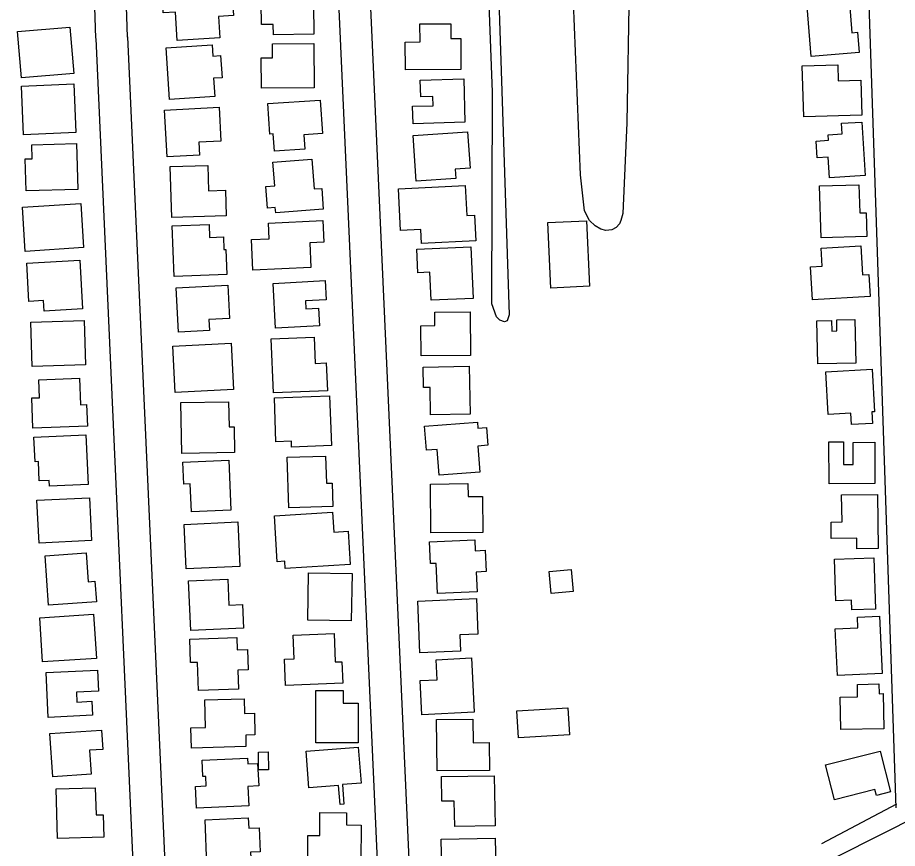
# Model space of a CAD drawing. Extents: x 3598634 to 3636690, y 517270 to 542944.
# Drawn here: x 3610676 to 3611508, y 536317 to 537102 of the extents above; entities that cross this region are included whole.
import ezdxf

# ---------------------------------------------------------------- set-up
doc = ezdxf.new("R2010")
doc.units = 0
for name, color, linetype in [('V-BLDG-OTLN', 7, 'Continuous'), ('V-BORW-LINE', 7, 'Continuous'), ('V-ROAD-CNTR', 7, 'Continuous'), ('V-SITE-VEGE', 7, 'Continuous'), ('V-TOPO-SHOR', 7, 'Continuous')]:
    doc.layers.add(name, color=color, linetype=linetype)

msp = doc.modelspace()

# ---------------------------------------------------------------- linework, layer by layer
at = {"layer": 'V-BLDG-OTLN'}
for points in [[(3610811.96, 537129.99), (3610877.95, 537133.93), (3610879.73, 537103.94), (3610865.6, 537103.1), (3610866.81, 537082.86), (3610826.61, 537080.47), (3610825.02, 537107.07), (3610813.37, 537106.37)], [(3610955.47, 537114.25), (3610955.87, 537086.22), (3610917.64, 537085.68), (3610917.49, 537095.55), (3610906.38, 537095.4), (3610906.1, 537115.39), (3610917.01, 537115.54), (3610916.78, 537131.45), (3610967.38, 537132.18), (3610967.64, 537114.42)], [(3611426.12, 537065.4), (3611422.33, 537112.62), (3611462.11, 537115.81), (3611464.36, 537087.7), (3611469.72, 537088.13), (3611471.25, 537069.01)], [(3610728.78, 537049.17), (3610679.29, 537045.12), (3610675.71, 537088.91), (3610725.21, 537092.95)], [(3611094.87, 537053), (3611042.43, 537052.73), (3611042.29, 537078.95), (3611056.18, 537079.02), (3611056.09, 537095.99), (3611085.4, 537096.14), (3611085.47, 537082.26), (3611094.72, 537082.31)], [(3610816.1, 537073.51), (3610859.75, 537076.3), (3610860.43, 537065.62), (3610867.67, 537066.08), (3610869, 537045.25), (3610861.06, 537044.74), (3610862.16, 537027.49), (3610819.22, 537024.75)], [(3610955.92, 537077.48), (3610956.13, 537035.58), (3610906.25, 537035.32), (3610906.11, 537063.86), (3610916.65, 537063.92), (3610916.58, 537077.29)], [(3611451.6, 537042.24), (3611472.91, 537042.87), (3611473.87, 537009.93), (3611418.96, 537008.33), (3611417.56, 537056.53), (3611451.16, 537057.51)], [(3611056.36, 537043.03), (3611097.49, 537044.27), (3611098.72, 537003.23), (3611049.57, 537001.75), (3611049.08, 537018.2), (3611068.57, 537018.79), (3611068.31, 537027.44), (3611056.84, 537027.1)], [(3610728.76, 537039.41), (3610730.72, 536993.4), (3610681.23, 536991.29), (3610679.27, 537037.3)], [(3610912.24, 537020.7), (3610961.84, 537024.04), (3610963.96, 536992.48), (3610946.38, 536991.3), (3610947.3, 536977.61), (3610918.51, 536975.68), (3610917.4, 536992.2), (3610914.17, 536991.98)], [(3610814.6, 537014.69), (3610866.21, 537017.52), (3610867.97, 536985.36), (3610847.03, 536984.21), (3610847.7, 536972.07), (3610817.03, 536970.39)], [(3611473.88, 537003.34), (3611476.96, 536952.78), (3611443.41, 536950.73), (3611442.21, 536970.29), (3611431.56, 536969.64), (3611430.6, 536985.4), (3611442.33, 536986.12), (3611442.01, 536991.33), (3611455.3, 536992.14), (3611454.69, 537002.17)], [(3611049.68, 536990.55), (3611101.08, 536994.15), (3611103.5, 536959.69), (3611089.48, 536958.7), (3611090.08, 536950.12), (3611052.7, 536947.5)], [(3610731.38, 536982.94), (3610732.66, 536939.72), (3610683.82, 536938.29), (3610682.94, 536968.5), (3610689.52, 536968.69), (3610689.13, 536981.7)], [(3610917.15, 536965.45), (3610953.9, 536968.21), (3610956.01, 536940.12), (3610963.29, 536940.67), (3610964.76, 536921.05), (3610919.73, 536917.68), (3610919.37, 536922.58), (3610911.98, 536922.02), (3610910.45, 536942.4), (3610918.83, 536943.03)], [(3610872.9, 536914.56), (3610821.54, 536913.02), (3610820.08, 536961.28), (3610855.63, 536962.35), (3610856.35, 536938.41), (3610872.17, 536938.88)], [(3611109.07, 536891.1), (3611057.66, 536888.52), (3611057, 536901.77), (3611037.77, 536900.81), (3611035.81, 536940.06), (3611099.01, 536943.22), (3611100.43, 536914.88), (3611107.86, 536915.25)], [(3611478.79, 536895.28), (3611435.42, 536894.04), (3611434.01, 536942.99), (3611471.21, 536944.06), (3611471.98, 536917.46), (3611478.15, 536917.64)], [(3610735.4, 536926.47), (3610738.08, 536884.65), (3610683.01, 536881.13), (3610680.35, 536922.96)], [(3610912.81, 536907.84), (3610964.22, 536910.16), (3610965.14, 536889.86), (3610951.88, 536889.26), (3610952.94, 536865.9), (3610898.28, 536863.44), (3610896.98, 536892.24), (3610913.48, 536892.98)], [(3611180, 536846.46), (3611177.11, 536908.41), (3611213.68, 536910.12), (3611216.57, 536848.17)], [(3610823.62, 536857.3), (3610821.83, 536905.31), (3610856.75, 536906.61), (3610857.21, 536894.27), (3610870.35, 536894.76), (3610870.79, 536882.79), (3610872.71, 536882.86), (3610873.59, 536859.15)], [(3611053.06, 536883.1), (3611104.21, 536885.42), (3611106.42, 536836.67), (3611066.66, 536834.87), (3611065.46, 536861.37), (3611054.07, 536860.85)], [(3611481.65, 536838.56), (3611427.24, 536835.46), (3611425.47, 536866.59), (3611436.35, 536867.2), (3611435.39, 536884.11), (3611472.93, 536886.24), (3611474.48, 536858.99), (3611480.47, 536859.33)], [(3610734.56, 536872.81), (3610737.21, 536826.8), (3610700.89, 536824.7), (3610700.32, 536834.57), (3610686.45, 536833.77), (3610684.36, 536869.91)], [(3610825.73, 536846.78), (3610874.51, 536849.33), (3610876.17, 536817.79), (3610856.65, 536816.76), (3610857.2, 536806.23), (3610827.94, 536804.7)], [(3610917.22, 536850.78), (3610966.57, 536853.6), (3610967.61, 536835.36), (3610947.79, 536834.23), (3610948.21, 536826.86), (3610960.17, 536827.55), (3610961.13, 536810.77), (3610919.64, 536808.4)], [(3611103.96, 536782.57), (3611057.17, 536782.33), (3611057.03, 536810.87), (3611070.14, 536810.94), (3611070.07, 536823.8), (3611103.75, 536823.96)], [(3610738.58, 536815.64), (3610739.85, 536773.82), (3610689.62, 536772.29), (3610688.35, 536814.11)], [(3611467.19, 536816.71), (3611468.17, 536775.58), (3611432.31, 536774.73), (3611431.34, 536815.43), (3611445.3, 536815.76), (3611445.54, 536805.76), (3611450.39, 536805.88), (3611450.14, 536816.3)], [(3610915.43, 536798.33), (3610956.04, 536800.07), (3610957.11, 536775.26), (3610967.46, 536775.7), (3610968.59, 536749.47), (3610917.63, 536747.28)], [(3610822.41, 536791.54), (3610877.62, 536794.39), (3610879.88, 536750.59), (3610824.67, 536747.74)], [(3611102.73, 536772.54), (3611103.47, 536727.3), (3611066.17, 536726.68), (3611065.75, 536752.57), (3611059.44, 536752.47), (3611059.12, 536771.82)], [(3611483.76, 536769.85), (3611486.03, 536729.5), (3611483.32, 536729.35), (3611483.92, 536718.57), (3611464.17, 536717.46), (3611463.58, 536728.06), (3611442.17, 536726.85), (3611439.9, 536767.39)], [(3610741.78, 536715.96), (3610690.2, 536714.02), (3610689.12, 536742.58), (3610696.56, 536742.86), (3610695.93, 536759.82), (3610734.33, 536761.27), (3610735.27, 536736.24), (3610741.01, 536736.46)], [(3610918.54, 536742.8), (3610970.72, 536744.62), (3610972.35, 536697.51), (3610934.83, 536696.2), (3610934.64, 536701.76), (3610919.98, 536701.25)], [(3610880.71, 536690.9), (3610830.89, 536690.13), (3610830.15, 536738.33), (3610875.26, 536739.02), (3610875.62, 536715.24), (3610880.34, 536715.31)], [(3611060.59, 536716.02), (3611110.46, 536719.62), (3611110.85, 536714.09), (3611119.09, 536714.68), (3611120.31, 536697.83), (3611110.97, 536697.16), (3611112.76, 536672.32), (3611074.21, 536669.54), (3611072.44, 536694.03), (3611062.23, 536693.3)], [(3610740.36, 536707.6), (3610742.32, 536660.9), (3610705.92, 536659.37), (3610705.71, 536664.53), (3610696.19, 536664.13), (3610695.42, 536682.44), (3610692.18, 536682.3), (3610691.21, 536705.54)], [(3611486.18, 536700.7), (3611486.37, 536661.63), (3611442.93, 536661.41), (3611442.72, 536701), (3611456.61, 536701.07), (3611456.71, 536679.74), (3611465.71, 536679.79), (3611465.6, 536700.6)], [(3610875.36, 536683.68), (3610877.4, 536636.43), (3610840.1, 536634.82), (3610838.96, 536661.44), (3610832.85, 536661.17), (3610831.96, 536681.81)], [(3610932.18, 536638.75), (3610930.65, 536686.57), (3610966.89, 536687.72), (3610967.71, 536662.01), (3610973.12, 536662.18), (3610973.83, 536640.08)], [(3611115.61, 536615.52), (3611066.51, 536615.01), (3611066.03, 536661.24), (3611101.47, 536661.61), (3611101.6, 536649.36), (3611115.26, 536649.5)], [(3611455.19, 536625.47), (3611454.8, 536650.92), (3611488.68, 536651.44), (3611489.46, 536600.34), (3611469.29, 536600.03), (3611469.13, 536610.15), (3611445.08, 536609.79), (3611444.85, 536625.32)], [(3610743.68, 536648.35), (3610745.65, 536607.92), (3610696, 536605.49), (3610694.03, 536645.92)], [(3610973.46, 536634.61), (3610974.58, 536615.87), (3610988.32, 536616.69), (3610990.21, 536585.24), (3610928.74, 536581.56), (3610928.33, 536588.29), (3610921.1, 536587.86), (3610918.5, 536631.32)], [(3610833.29, 536623.11), (3610883.87, 536625.42), (3610885.8, 536583.31), (3610835.21, 536581)], [(3611065.01, 536606.52), (3611107.93, 536608.54), (3611108.42, 536598.23), (3611117.71, 536598.67), (3611118.66, 536578.53), (3611109.29, 536578.08), (3611110.17, 536559.41), (3611072.81, 536557.65), (3611071.46, 536586.27), (3611065.97, 536586.01)], [(3610705.05, 536546.7), (3610701.7, 536593.4), (3610740.63, 536596.2), (3610742.59, 536568.88), (3610748.89, 536569.33), (3610750.28, 536549.94)], [(3611449.4, 536550.88), (3611448.17, 536590.21), (3611485.35, 536591.38), (3611486.86, 536543), (3611464.5, 536542.3), (3611464.22, 536551.35)], [(3610991.89, 536576.58), (3610991.09, 536531.84), (3610949.97, 536532.57), (3610950.77, 536577.32)], [(3611199.11, 536580.57), (3611201.01, 536559.76), (3611180.2, 536557.85), (3611178.3, 536578.66)], [(3610889.26, 536525.03), (3610839.45, 536522.72), (3610837.27, 536569.75), (3610874.42, 536571.47), (3610875.56, 536546.85), (3610888.22, 536547.43)], [(3611053.98, 536550.67), (3611109.5, 536553.01), (3611110.92, 536519.35), (3611093.75, 536518.63), (3611094.4, 536503.28), (3611056.04, 536501.66)], [(3610747.54, 536538.21), (3610750.21, 536496.39), (3610699.27, 536493.14), (3610696.6, 536534.96)], [(3611490.61, 536536.44), (3611493.2, 536482.2), (3611450.92, 536480.19), (3611448.8, 536524.49), (3611470.22, 536525.51), (3611469.74, 536535.44)], [(3610884.42, 536467.47), (3610846.67, 536466.25), (3610845.81, 536492.69), (3610839.33, 536492.48), (3610838.61, 536514.73), (3610882.85, 536516.16), (3610883.23, 536504.59), (3610892.94, 536504.91), (3610893.56, 536485.6), (3610883.84, 536485.29)], [(3610937.28, 536496.09), (3610936.39, 536518.45), (3610974.97, 536519.98), (3610976.03, 536493.1), (3610982.36, 536493.35), (3610983.16, 536473.16), (3610928.9, 536471.01), (3610927.92, 536495.71)], [(3611104.9, 536496.94), (3611107.48, 536445.53), (3611057.83, 536443.05), (3611056.2, 536475.57), (3611072.31, 536476.37), (3611071.36, 536495.26)], [(3610746.58, 536442.72), (3610704.75, 536440.76), (3610702.75, 536483.2), (3610751.25, 536485.49), (3610752.19, 536465.64), (3610731.29, 536464.66), (3610731.73, 536455.23), (3610745.96, 536455.9)], [(3610997.65, 536454.23), (3610997.59, 536416.69), (3610957.59, 536416.76), (3610957.68, 536466.15), (3610983.46, 536466.1), (3610983.44, 536454.25)], [(3611494.75, 536430.02), (3611454.13, 536429.3), (3611453.59, 536459.77), (3611469.97, 536460.06), (3611469.76, 536471.96), (3611490.13, 536472.32), (3611490.29, 536463.14), (3611494.16, 536463.21)], [(3610891.63, 536413.06), (3610840.01, 536411.77), (3610839.54, 536430.94), (3610853.24, 536431.28), (3610852.6, 536457.23), (3610889.84, 536458.17), (3610890.18, 536444.34), (3610899.61, 536444.58), (3610900.12, 536424.26), (3610891.36, 536424.04)], [(3611197.59, 536424.3), (3611149.29, 536421.48), (3611147.81, 536446.91), (3611196.11, 536449.72)], [(3611121.9, 536390.59), (3611072.28, 536390.08), (3611071.78, 536438.65), (3611106.21, 536439), (3611106.43, 536416.68), (3611121.63, 536416.84)], [(3610706.1, 536425.42), (3610754.9, 536428.76), (3610756.15, 536410.53), (3610743.71, 536409.68), (3610745.27, 536386.98), (3610708.91, 536384.49)], [(3610912.72, 536408.03), (3610912.8, 536391.08), (3610903.56, 536391.03), (3610903.47, 536407.98)], [(3610948.52, 536408.73), (3610997.87, 536412.58), (3611000.52, 536378.58), (3610982.75, 536377.2), (3610984.19, 536358.63), (3610980.6, 536358.35), (3610979.2, 536376.29), (3610951.22, 536374.11)], [(3611439.65, 536395.8), (3611491.26, 536408.92), (3611501.09, 536370.24), (3611487.65, 536366.82), (3611486.16, 536372.67), (3611447.99, 536362.97)], [(3610850.09, 536400.26), (3610893.23, 536402.28), (3610893.48, 536396.74), (3610902.69, 536397.17), (3610903.68, 536376.02), (3610893.54, 536375.55), (3610894.4, 536357.19), (3610844.76, 536354.86), (3610843.8, 536375.46), (3610854.02, 536375.94), (3610853.6, 536384.89), (3610850.81, 536384.76)], [(3611127.31, 536338.17), (3611089, 536337.46), (3611088.55, 536361.69), (3611076.83, 536361.47), (3611076.4, 536384.71), (3611126.43, 536385.64)], [(3610713.49, 536326.42), (3610712.23, 536373.12), (3610749.16, 536374.12), (3610749.85, 536348.58), (3610756.7, 536348.77), (3610757.26, 536327.6)], [(3611000.22, 536304.1), (3610950.08, 536304.35), (3610950.21, 536329.05), (3610961.4, 536329), (3610961.51, 536350.75), (3610986.63, 536350.62), (3610986.57, 536339.04), (3611000.4, 536338.97)], [(3610852.94, 536344.03), (3610893.77, 536345.78), (3610894.19, 536336.04), (3610904.04, 536336.46), (3610905.02, 536313.64), (3610895.97, 536313.26), (3610896.41, 536302.93), (3610854.78, 536301.15)], [(3611128.09, 536284.69), (3611077.2, 536283.66), (3611076.34, 536325.66), (3611127.24, 536326.69)]]:
    msp.add_lwpolyline(points, close=True, dxfattribs=at)
at = {"layer": 'V-BORW-LINE'}
msp.add_spline([(3610769.5, 535662.11), (3610801.89, 535678.85), (3610901.46, 535713), (3611018.78, 535769.25), (3611194.65, 535865.45), (3611392.7, 535942.4), (3611561.62, 536026.13), (3611723.45, 536113.04), (3611892.58, 536209.71), (3612070.48, 536280.62), (3612177.1, 536337.19), (3612328.43, 536346.09), (3612365.39, 536274.98), (3612320.44, 536188.1), (3612159.82, 536071.64), (3611939.35, 535952.99), (3611770.69, 535869.03), (3611577.59, 535780.59), (3611364.8, 535656.78), (3611233.69, 535597.22), (3611081.63, 535526.87), (3610940.89, 535453.25), (3610813.88, 535457.77), (3610782.45, 535521.14), (3610736.24, 535599.58), (3610769.5, 535662.11)], degree=3, dxfattribs=at)
at = {"layer": 'V-ROAD-CNTR'}
for points in [[(3610749.62, 537082.61), (3610741.05, 537345.25), (3610741.42, 537357.89), (3610742.87, 537368.53), (3610745.45, 537382.34), (3610751.41, 537396.45), (3610763, 537402.44), (3610925.38, 537454.2), (3610939.43, 537455.01), (3610952.3, 537452.73), (3610966.91, 537447.68), (3610976.78, 537441.51), (3610987.68, 537429.56), (3610994.02, 537413.69), (3610996.09, 537404.63), (3611009.35, 537111.33)], [(3610779.61, 537083.58), (3610771.06, 537345.31), (3610771.36, 537355.41), (3610772.5, 537363.74), (3610774.35, 537373.65), (3610774.82, 537374.78), (3610774.52, 537374.62), (3610930.9, 537424.47), (3610937.66, 537424.86), (3610944.73, 537423.61), (3610953.89, 537420.44), (3610957.39, 537418.26), (3610961.85, 537413.37), (3610965.29, 537404.74), (3610966.24, 537400.59), (3610979.38, 537109.97)], [(3613504.37, 537298.19), (3613263.07, 537189.72), (3613226.18, 537173.13), (3612903.99, 537025.29), (3612651.67, 536909.6), (3612381.21, 536778.17), (3612102.85, 536636.7), (3612024.44, 536597.32), (3611881.03, 536525.28), (3611648.71, 536408.92), (3611528.47, 536348.32), (3611374.7, 536270.81), (3611116.81, 536138.94), (3611045.59, 536103.07), (3610844.51, 536001.96)], [(3611478.56, 537171.45), (3611506.02, 536355.31)], [(3610979.38, 537109.97), (3611024.59, 536109.29)], [(3611009.35, 537111.33), (3611054.56, 536110.65)], [(3610749.63, 537082.42), (3610798.67, 535995.03)], [(3610779.6, 537083.77), (3610828.64, 535996.38)]]:
    msp.add_lwpolyline(points, dxfattribs=at)
at = {"layer": 'V-SITE-VEGE'}
for points in [[(3611122.54, 537365.87), (3611133.07, 537051.65), (3611140.63, 536821.15), (3611138.62, 536815.53), (3611136.07, 536814.49), (3611131.72, 536816), (3611128.38, 536819.3), (3611124.24, 536831.54), (3611124.75, 537031.44), (3611111.78, 537372.71)], [(3611253.81, 537131.37), (3611251.63, 537002.7), (3611249.35, 536945.57), (3611247.95, 536917), (3611245.93, 536910.3), (3611244.66, 536907.2), (3611241.59, 536903.58), (3611237.48, 536901.5), (3611231.82, 536900.96), (3611227.19, 536901.97), (3611221.77, 536905.29), (3611216.59, 536910.41), (3611211.66, 536919.39), (3611207.88, 536953.59), (3611200.24, 537140.36)]]:
    msp.add_lwpolyline(points, dxfattribs=at)
at = {"layer": 'V-TOPO-SHOR'}
msp.add_line((3611506.57, 536358.64), (3611435.8, 536321.23), dxfattribs=at)

doc.saveas('drawing.dxf')
